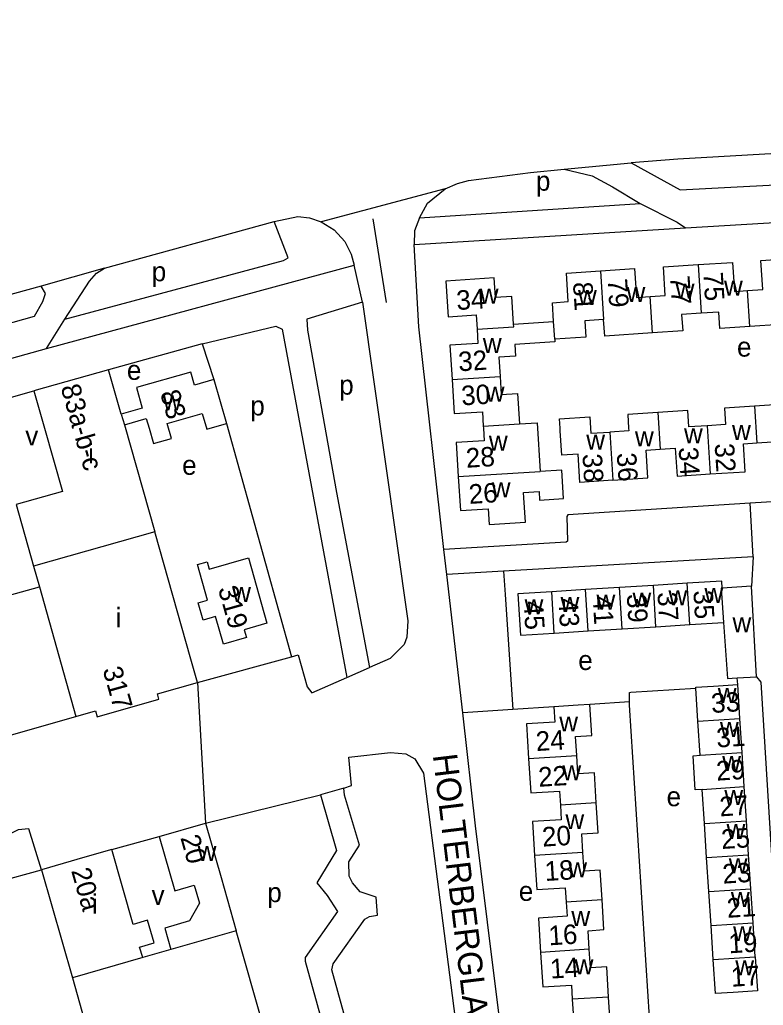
# Model space of a CAD drawing. Extents: x 159675 to 162108, y 386471 to 388472.
# Drawn here: x 160064.7 to 160217.5, y 388131.5 to 388333.9 of the extents above; entities that cross this region are included whole.
import ezdxf

# ---------------------------------------------------------------- set-up
doc = ezdxf.new("R2010")
doc.units = 0
for name, color, linetype in [('BLT_Basislijn', 7, 'Continuous'), ('BLT_Bebouwing', 7, 'Continuous'), ('BLT_Centroide', 7, 'Continuous'), ('BLT_Huisnummer', 7, 'Continuous'), ('BLT_Huisnummer_ tussenligend', 7, 'Continuous'), ('BLT_Huisnummer_reeks', 7, 'Continuous'), ('BLT_Onderverdeling_panden', 7, 'Continuous'), ('BLT_Straatnaam', 7, 'Continuous'), ('BLT_Vlakafsluiter', 7, 'Continuous')]:
    doc.layers.add(name, color=color, linetype=linetype)

msp = doc.modelspace()

# ---------------------------------------------------------------- linework, layer by layer
at = {"layer": 'BLT_Basislijn'}
for p, q in [((160146.82, 388293.25), (160192.16, 388296.17)), ((160137.22, 388293.02), (160139.99, 388275.8)), ((160082.14, 388282.91), (160116.99, 388292.44)), ((160145.75, 388287.71), (160201.48, 388291.15)), ((160070.19, 388266.36), (160133.44, 388283.52)), ((160135.14, 388275.91), (160133.44, 388283.52)), ((160070.19, 388266.36), (160074, 388272.38)), ((160102.17, 388267.36), (160082.96, 388262.01)), ((159823.15, 388197.77), (160070.19, 388266.36)), ((160058.23, 388255.06), (160067.61, 388257.67)), ((160215.39, 388223.59), (160214.75, 388234.61)), ((160152.47, 388219.94), (160151.83, 388225.1)), ((160215.39, 388223.59), (160164.05, 388220.64)), ((160215.39, 388223.59), (160215, 388217.56)), ((160164.05, 388220.64), (160152.47, 388219.94)), ((160164.05, 388220.64), (160164.45, 388215.83)), ((160155.7, 388191.58), (160152.47, 388219.94)), ((160164.45, 388215.83), (160166.03, 388192.26)), ((160101.21, 388197.77), (160120.53, 388203.05)), ((160131.91, 388198.83), (160136.59, 388200.83)), ((160212.2, 388197.36), (160212.11, 388198.72)), ((160189.95, 388193.78), (160181.81, 388193.27)), ((160166.03, 388192.26), (160155.7, 388191.58)), ((160174.44, 388192.81), (160166.03, 388192.26)), ((160131.26, 388176.07), (160126.52, 388174.74)), ((160102.84, 388168.88), (160126.52, 388174.74)), ((160083.61, 388163.45), (160093.37, 388166.14))]:
    msp.add_line(p, q, dxfattribs=at)
for points in [[(160657.08, 388333.91), (160634.01, 388333.32), (160500, 388323.92), (160395.52, 388316.51), (160199.88, 388305.27), (160190.33, 388304.54)], [(160190.33, 388304.54), (160200.39, 388298.96), (160230.4, 388300.56), (160412.69, 388311.32), (160415.61, 388313.53), (160500, 388319.79), (160635.11, 388329.27), (160636.82, 388329.34), (160639.08, 388327.87), (160644.18, 388328.18), (160651.56, 388328.89), (160657.19, 388332.71), (160657.08, 388333.91)], [(160152.1, 388299.16), (160154.64, 388300.29), (160156.91, 388300.87), (160169.61, 388302.54), (160176.58, 388303.24)], [(160176.58, 388303.24), (160182.28, 388301.85), (160186.49, 388299.58), (160192.16, 388296.17)], [(160201.48, 388291.15), (160391.39, 388302.53), (160395.36, 388302.16), (160396.5, 388300.44), (160396.9, 388295.5), (160399.48, 388242.61), (160391.52, 388242.23)], [(160146.82, 388293.25), (160148.47, 388296.24), (160152.1, 388299.16)], [(160192.16, 388296.17), (160199.73, 388292.33), (160201.48, 388291.15)], [(160116.99, 388292.44), (160121.8, 388293.47), (160124.26, 388293.24), (160126.6, 388292.39)], [(160146.82, 388293.25), (160145.81, 388290.52), (160145.75, 388287.71)], [(160074, 388272.38), (160118.88, 388284.42), (160119.82, 388285.03), (160116.99, 388292.44)], [(160126.6, 388292.39), (160129.32, 388290.72), (160131.49, 388288.36), (160132.79, 388285.73), (160133.44, 388283.52)], [(160151.83, 388225.1), (160146.67, 388270.85), (160145.75, 388287.71)], [(160074, 388272.38), (160079.07, 388280.18), (160080.46, 388281.88), (160082.14, 388282.91)], [(160043.08, 388266.1), (160067.72, 388273.04), (160069.47, 388276.04), (160070.01, 388277.69), (160069.09, 388279.21)], [(160069.09, 388279.21), (160054.57, 388275.18)], [(160135.14, 388275.91), (160123.65, 388272.43), (160123.8, 388270.15), (160129.8, 388236.8), (160136.59, 388200.83)], [(160135.14, 388275.91), (160144.42, 388210.42), (160144.25, 388207.09), (160143.7, 388205.6), (160140.77, 388202.73), (160136.59, 388200.83)], [(160102.17, 388267.36), (160117.33, 388270.97), (160118.64, 388270.34), (160131.91, 388198.83)], [(160102.17, 388267.36), (160104.6, 388260.01)], [(160107.16, 388250.96), (160120.53, 388203.05)], [(160378.82, 388241.49), (160372.36, 388241.14), (160372.01, 388245.38), (160371.57, 388246.51), (160371.09, 388246.55), (160306.31, 388242.42), (160304.88, 388242.24), (160304.57, 388240.2), (160302.84, 388239.99), (160214.75, 388234.61)], [(160214.75, 388234.61), (160177.31, 388232.22), (160177.08, 388231.87), (160177.21, 388226.78), (160176.96, 388226.57), (160151.83, 388225.1)], [(160120.53, 388203.05), (160121.88, 388203.43), (160123.77, 388196.87), (160124.72, 388195.68), (160131.91, 388198.83)], [(160216.08, 388198.97), (160216.98, 388197.82), (160221.05, 388131.11)], [(160189.95, 388193.78), (160189.96, 388195.7), (160190.26, 388195.78), (160203.57, 388196.65)], [(160194.06, 388129.04), (160189.95, 388193.12), (160189.95, 388193.78)], [(160170.75, 388068.88), (160158.35, 388168.31), (160155.78, 388190.92), (160155.7, 388191.58)], [(160131.26, 388176.07), (160132.88, 388176.62), (160132.28, 388182.48), (160140.9, 388183.39), (160144.02, 388183.15), (160145.87, 388182.13), (160147.68, 388179.17), (160162.31, 388065.51), (160164.72, 388039.18)], [(160164.72, 388039.18), (160157.62, 388036.77), (160156.76, 388037.93), (160128.83, 388138.79), (160129.06, 388139.99), (160135.58, 388149.17), (160136.54, 388149.75), (160138.23, 388150.03), (160137.94, 388153.66), (160134.63, 388154.8), (160133.06, 388156.65), (160132.37, 388158.02), (160132.3, 388160.95), (160134.53, 388164.36), (160131.42, 388174.64), (160131.26, 388176.07)], [(160126.52, 388174.74), (160129.77, 388163.31), (160125.71, 388156.62), (160127.88, 388154.01), (160129.95, 388150.76), (160123.32, 388141.27), (160123.32, 388140.52), (160152.78, 388034.26), (160151.46, 388033.14), (160121.89, 388021.97), (160108.66, 388016.54)], [(160069.17, 388159.32), (160066.57, 388167.7), (160064.4, 388167.54), (160061.44, 388166.05), (160059.34, 388162.47), (160059.31, 388158.53), (160060.17, 388156.83), (160069.17, 388159.32)]]:
    msp.add_lwpolyline(points, dxfattribs=at)
at = {"layer": 'BLT_Bebouwing'}
for p, q in [((160166.14, 388271.4), (160174.37, 388271.93)), ((160082.96, 388262.01), (160067.61, 388257.67)), ((160085.54, 388252.89), (160082.96, 388262.01)), ((160104.6, 388260.01), (160107.16, 388250.96)), ((160201.83, 388218.15), (160194.87, 388217.72)), ((160173.98, 388216.42), (160167.04, 388215.99)), ((160180.94, 388216.85), (160173.98, 388216.42)), ((160187.91, 388217.29), (160180.94, 388216.85)), ((160194.87, 388217.72), (160187.91, 388217.29)), ((160215, 388217.56), (160209.02, 388217.16)), ((160216.08, 388198.97), (160215, 388217.56)), ((160167.04, 388215.99), (160167.57, 388207.51)), ((160202.36, 388209.66), (160209.31, 388210.09)), ((160174.51, 388207.93), (160181.47, 388208.37)), ((160181.47, 388208.37), (160188.43, 388208.8)), ((160188.43, 388208.8), (160195.4, 388209.23)), ((160195.4, 388209.23), (160202.36, 388209.66)), ((160212.11, 388198.72), (160216.08, 388198.97)), ((160204.01, 388189.82), (160203.57, 388196.65)), ((160212.65, 388190.37), (160212.2, 388197.36)), ((160042.79, 388181.34), (160076.22, 388190.8)), ((160204.46, 388182.83), (160204.01, 388189.82)), ((160213.1, 388183.38), (160212.65, 388190.37)), ((160213.55, 388176.39), (160213.1, 388183.38)), ((160205.36, 388168.85), (160204.91, 388175.84)), ((160213.99, 388169.4), (160213.55, 388176.39)), ((160093.37, 388166.14), (160102.84, 388168.88)), ((160205.81, 388161.86), (160205.36, 388168.85)), ((160214.44, 388162.41), (160213.99, 388169.4)), ((160206.26, 388154.86), (160205.81, 388161.86)), ((160214.89, 388155.42), (160214.44, 388162.41)), ((160069.17, 388159.32), (160075.52, 388137.15)), ((160215.34, 388148.43), (160214.89, 388155.42)), ((160206.71, 388147.87), (160206.26, 388154.86)), ((160207.15, 388140.88), (160206.71, 388147.87)), ((160215.79, 388141.44), (160215.34, 388148.43)), ((160119.3, 388111.25), (160109.14, 388146.77)), ((160095.72, 388142.93), (160089.96, 388141.28)), ((160075.52, 388137.15), (160085.68, 388101.63))]:
    msp.add_line(p, q, dxfattribs=at)
for points in [[(160214.24, 388278.27), (160217.34, 388278.47), (160216.96, 388284.45), (160224, 388284.9)], [(160194.21, 388277.06), (160197.32, 388277.26), (160196.94, 388283.15), (160204.04, 388283.6)], [(160204.04, 388283.6), (160211.13, 388284.06), (160211.52, 388278.1), (160214.24, 388278.27)], [(160166.14, 388271.4), (160165.78, 388277.08), (160162.43, 388276.87), (160162.18, 388280.86), (160152.24, 388280.23), (160152.7, 388272.9), (160158.47, 388273.27), (160158.66, 388270.34)], [(160174.37, 388271.93), (160174.12, 388275.79), (160177.39, 388276), (160177.01, 388281.88), (160184.01, 388282.33)], [(160184.01, 388282.33), (160191.01, 388282.78), (160191.39, 388276.88), (160194.21, 388277.06)], [(160224.64, 388274.91), (160220.67, 388274.65), (160220.89, 388271.3), (160214.72, 388270.91)], [(160204.68, 388273.64), (160200.67, 388273.38), (160200.89, 388269.98), (160194.7, 388269.58)], [(160214.72, 388270.91), (160208.55, 388270.51), (160208.33, 388273.87), (160204.68, 388273.64)], [(160184.65, 388272.34), (160180.76, 388272.08), (160180.98, 388268.72), (160174.6, 388268.31)], [(160194.7, 388269.58), (160184.87, 388268.94), (160184.65, 388272.34)], [(160158.66, 388270.34), (160158.84, 388267.42), (160153.07, 388267.05), (160153.51, 388260.04)], [(160174.6, 388268.31), (160174.64, 388267.74), (160166.41, 388267.21), (160166.56, 388264.78), (160163.14, 388264.57), (160163.39, 388260.66)], [(160104.6, 388260.01), (160100.61, 388258.88), (160099.85, 388261.55), (160088.66, 388258.39), (160089.87, 388254.11), (160085.54, 388252.89)], [(160163.39, 388260.66), (160163.62, 388256.9), (160166.95, 388257.11), (160167.35, 388250.89)], [(160153.51, 388260.04), (160153.96, 388253.02), (160159.74, 388253.39), (160159.93, 388250.42)], [(160067.61, 388257.67), (160069.78, 388250), (160073.46, 388237), (160063.99, 388234.33)], [(160215.66, 388254.54), (160209.48, 388254.14), (160209.7, 388250.75), (160205.92, 388250.51)], [(160225.9, 388251.8), (160222.05, 388251.55), (160221.83, 388254.94), (160215.66, 388254.54)], [(160086.22, 388250.7), (160090.71, 388251.97), (160091.26, 388250), (160092.15, 388246.85), (160095.88, 388247.91), (160095.01, 388250.98), (160102.21, 388253.02), (160103.12, 388249.82), (160107.16, 388250.96)], [(160195.76, 388253.23), (160189.6, 388252.83), (160189.78, 388250), (160189.82, 388249.47), (160185.92, 388249.22)], [(160205.92, 388250.51), (160202.14, 388250.26), (160201.93, 388253.63), (160195.76, 388253.23)], [(160086.22, 388250.7), (160092.46, 388228.7)], [(160159.93, 388250.42), (160159.95, 388250), (160160.11, 388247.45), (160154.36, 388247.08), (160154.8, 388240.08)], [(160167.35, 388250.89), (160171, 388251.12), (160171.63, 388241.14)], [(160186.56, 388239.32), (160179.76, 388238.89), (160179.39, 388244.68), (160176.07, 388244.47), (160175.75, 388249.46), (160175.72, 388250), (160175.59, 388251.94), (160181.81, 388252.34), (160181.96, 388250), (160182.03, 388248.97), (160185.92, 388249.22)], [(160206.56, 388240.61), (160213.74, 388241.07), (160213.37, 388246.81), (160216.15, 388246.99)], [(160216.15, 388246.99), (160219.29, 388247.19), (160219.66, 388241.46), (160226.54, 388241.9)], [(160186.56, 388239.32), (160193.76, 388239.79), (160193.39, 388245.52), (160196.25, 388245.71)], [(160196.25, 388245.71), (160199.37, 388245.91), (160199.74, 388240.17), (160206.56, 388240.61)], [(160154.8, 388240.08), (160155.24, 388233.08), (160160.96, 388233.44), (160161.17, 388230.26), (160168.57, 388230.72), (160168.25, 388235.71), (160168.18, 388236.78), (160171.39, 388236.98), (160171.5, 388235.24), (160176.44, 388235.55), (160176.07, 388241.42), (160171.63, 388241.14)], [(160101.21, 388197.77), (160099.85, 388202.58), (160092.46, 388228.7)], [(160115.49, 388209.96), (160110.8, 388208.63), (160111.27, 388206.99), (160106.55, 388205.66), (160104.95, 388211.32), (160102.38, 388210.6), (160101.39, 388214.12), (160103.3, 388214.66), (160101.21, 388222.02), (160103.2, 388222.58), (160103.62, 388221.09), (160111.68, 388223.38), (160115.49, 388209.96)], [(160209.02, 388217.16), (160208.92, 388218.59), (160201.83, 388218.15)], [(160209.31, 388210.09), (160210.08, 388198.6), (160211.09, 388198.66), (160212.11, 388198.72)], [(160167.57, 388207.51), (160169.96, 388207.65), (160174.51, 388207.93)], [(160076.22, 388190.8), (160080.26, 388191.94), (160080.6, 388190.73), (160093.3, 388194.33), (160092.98, 388195.44), (160101.21, 388197.77)], [(160203.57, 388196.65), (160203.56, 388196.81), (160207.21, 388197.04), (160212.2, 388197.36)], [(160174.44, 388192.81), (160174.64, 388189.63), (160168.8, 388189.27), (160169.24, 388182.18)], [(160181.81, 388193.27), (160179.43, 388193.12), (160174.44, 388192.81)], [(160179.12, 388182.8), (160178.88, 388186.68), (160182.21, 388186.89), (160181.81, 388193.27)], [(160169.24, 388182.18), (160169.68, 388175.1), (160175.58, 388175.47), (160175.76, 388172.61)], [(160183.14, 388173.07), (160182.76, 388179.24), (160179.36, 388179.03), (160179.12, 388182.8)], [(160204.91, 388175.84), (160203.47, 388175.74), (160203.03, 388182.74), (160204.46, 388182.83)], [(160175.76, 388172.61), (160175.94, 388169.61), (160170.02, 388169.24), (160170.46, 388162.26)], [(160180.4, 388162.88), (160180.17, 388166.69), (160183.52, 388166.9), (160183.14, 388173.07)], [(160102.84, 388168.88), (160106.06, 388157.76), (160109.14, 388146.77)], [(160093.37, 388166.14), (160096.58, 388155.02), (160100.56, 388156.17), (160101.64, 388152.46), (160099.6, 388148.84), (160094.54, 388147.36), (160095.72, 388142.93)], [(160083.61, 388163.45), (160078.1, 388161.88), (160069.17, 388159.32)], [(160089.96, 388141.28), (160089.34, 388143.43), (160092.3, 388144.28), (160090.97, 388148.95), (160088, 388148.1), (160083.61, 388163.45)], [(160170.46, 388162.26), (160170.9, 388155.25), (160176.78, 388155.62), (160176.96, 388152.68)], [(160184.34, 388153.14), (160183.96, 388159.27), (160180.64, 388159.06), (160180.4, 388162.88)], [(160176.96, 388152.68), (160177.14, 388149.77), (160171.27, 388149.4), (160171.71, 388142.36)], [(160181.71, 388142.98), (160181.47, 388146.81), (160184.72, 388147.02), (160184.34, 388153.14)], [(160171.71, 388142.36), (160172.15, 388135.28), (160178.03, 388135.64), (160178.21, 388132.71)], [(160185.68, 388133.18), (160185.29, 388139.36), (160181.95, 388139.15), (160181.71, 388142.98)], [(160215.79, 388141.44), (160216.24, 388134.44), (160211.25, 388134.12), (160207.6, 388133.88), (160207.15, 388140.88)], [(160182.91, 388122.96), (160182.67, 388126.78), (160186.06, 388126.99), (160185.68, 388133.18)], [(160178.21, 388132.71), (160178.39, 388129.77), (160172.56, 388129.41), (160173, 388122.34)]]:
    msp.add_lwpolyline(points, dxfattribs=at)
at = {"layer": 'BLT_Onderverdeling_panden'}
for p, q in [((160204.04, 388283.6), (160204.68, 388273.64)), ((160184.01, 388282.33), (160184.65, 388272.34)), ((160194.7, 388269.58), (160194.21, 388277.06)), ((160214.72, 388270.91), (160214.24, 388278.27)), ((160174.6, 388268.31), (160174.37, 388271.93)), ((160153.51, 388260.04), (160163.39, 388260.66)), ((160215.66, 388254.54), (160216.15, 388246.99)), ((160085.54, 388252.89), (160086.22, 388250.7)), ((160195.76, 388253.23), (160196.25, 388245.71)), ((160159.93, 388250.42), (160167.35, 388250.89)), ((160205.92, 388250.51), (160206.56, 388240.61)), ((160185.92, 388249.22), (160186.56, 388239.32)), ((160154.8, 388240.08), (160171.63, 388241.14)), ((160063.99, 388234.33), (160067.55, 388221.66)), ((160092.46, 388228.7), (160067.55, 388221.66)), ((160067.55, 388221.66), (160068.74, 388217.42)), ((160202.36, 388209.66), (160201.83, 388218.15)), ((160035.31, 388208.07), (160068.74, 388217.42)), ((160068.74, 388217.42), (160076.22, 388190.8)), ((160174.51, 388207.93), (160173.98, 388216.42)), ((160181.47, 388208.37), (160180.94, 388216.85)), ((160188.43, 388208.8), (160187.91, 388217.29)), ((160195.4, 388209.23), (160194.87, 388217.72)), ((160204.01, 388189.82), (160212.65, 388190.37)), ((160169.24, 388182.18), (160179.12, 388182.8)), ((160204.46, 388182.83), (160213.1, 388183.38)), ((160204.91, 388175.84), (160213.55, 388176.39)), ((160183.14, 388173.07), (160175.76, 388172.61)), ((160205.36, 388168.85), (160213.99, 388169.4)), ((160180.4, 388162.88), (160170.46, 388162.26)), ((160205.81, 388161.86), (160214.44, 388162.41)), ((160206.26, 388154.86), (160214.89, 388155.42)), ((160184.34, 388153.14), (160176.96, 388152.68)), ((160206.71, 388147.87), (160215.34, 388148.43)), ((160109.14, 388146.77), (160095.72, 388142.93)), ((160089.96, 388141.28), (160075.52, 388137.15)), ((160181.71, 388142.98), (160171.71, 388142.36)), ((160207.15, 388140.88), (160215.79, 388141.44)), ((160185.68, 388133.18), (160178.21, 388132.71))]:
    msp.add_line(p, q, dxfattribs=at)
for points in [[(160158.66, 388270.34), (160166.18, 388270.82), (160166.14, 388271.4)], [(160209.02, 388217.16), (160208.83, 388217.15), (160209.31, 388210.09)]]:
    msp.add_lwpolyline(points, dxfattribs=at)
at = {"layer": 'BLT_Vlakafsluiter'}
for p, q in [((160176.58, 388303.24), (160190.33, 388304.54)), ((160152.1, 388299.16), (160126.6, 388292.39)), ((160082.14, 388282.91), (160069.09, 388279.21)), ((160101.21, 388197.77), (160102.84, 388168.88))]:
    msp.add_line(p, q, dxfattribs=at)

# ---------------------------------------------------------------- texts
at = {"layer": 'BLT_Centroide'}
for s, p in [('p', (160170.75, 388298.79)), ('p', (160091.82, 388280.19)), ('w', (160189.36, 388275.95)), ('w', (160199.45, 388276.59)), ('w', (160209.38, 388277.25)), ('w', (160159.2, 388275.59)), ('w', (160179.39, 388275.33)), ('w', (160159.84, 388265.44)), ('e', (160212.05, 388264.71)), ('e', (160086.72, 388259.94)), ('p', (160130.34, 388256.9)), ('w', (160160.43, 388255.44)), ('w', (160094.11, 388253.67)), ('p', (160112.07, 388252.63)), ('w', (160211.03, 388247.58)), ('v', (160065.85, 388246.46)), ('w', (160161.08, 388245.38)), ('w', (160181.08, 388245.62)), ('w', (160191.09, 388246.28)), ('w', (160201.16, 388246.92)), ('i', (160078.75, 388242.81)), ('e', (160098.07, 388240.44)), ('w', (160161.66, 388235.81)), ('w', (160108.34, 388214.3)), ('w', (160190.58, 388213.19)), ('w', (160197.97, 388213.64)), ('w', (160205.36, 388214.11)), ('w', (160168.41, 388211.81)), ('w', (160175.8, 388212.27)), ('w', (160183.19, 388212.73)), ('i', (160084.38, 388209.11)), ('w', (160211.12, 388208.11)), ('e', (160179.44, 388200.35)), ('w', (160208.1, 388193.59)), ('w', (160175.53, 388187.72)), ('w', (160208.55, 388186.59)), ('w', (160209.01, 388179.62)), ('w', (160176.18, 388177.72)), ('w', (160209.45, 388172.62)), ('e', (160197.59, 388172.37)), ('w', (160176.8, 388167.66)), ('w', (160209.9, 388165.62)), ('w', (160101.25, 388161.11)), ('w', (160210.35, 388158.62)), ('w', (160177.39, 388157.78)), ('p', (160115.56, 388152.67)), ('e', (160167.23, 388152.93)), ('i', (160079.56, 388150.3)), ('v', (160091.79, 388152.1)), ('w', (160210.8, 388151.66)), ('w', (160178.02, 388147.75)), ('w', (160211.24, 388144.66)), ('w', (160178.7, 388137.84)), ('w', (160211.7, 388137.66))]:
    msp.add_text(s, height=4, dxfattribs=at).set_placement(p)
at = {"layer": 'BLT_Huisnummer'}
for s, rotation, p in [('75', 273.6923, (160205.13, 388281.95)), ('81', 273.6919, (160178.35, 388279.95)), ('34', 3.6204, (160154.52, 388274.27)), ('30', 3.6234, (160155.52, 388254.68)), ('83', 285.7983, (160093.52, 388257.27)), ('32', 273.6884, (160207.45, 388246.8)), ('38', 273.6927, (160180.29, 388244.66)), ('26', 3.6206, (160157.06, 388234.45)), ('319', 285.8465, (160105.4, 388217.05)), ('35', 273.5394, (160203.08, 388216.63)), ('45', 273.5477, (160168.21, 388214.43)), ('39', 273.5402, (160189.4, 388215.89)), ('317', 285.6887, (160081.7, 388200.46)), ('33', 3.6709, (160206.85, 388191.51)), ('24', 3.5673, (160170.83, 388183.69)), ('29', 3.6713, (160207.89, 388177.61)), ('25', 3.6713, (160208.91, 388163.58)), ('20', 285.9669, (160097.67, 388165.92)), ('18', 3.5648, (160172.66, 388157)), ('20a', 285.9669, (160075.24, 388159.14)), ('21', 3.6713, (160210.07, 388149.44)), ('14', 3.5617, (160173.76, 388136.96)), ('17', 3.6722, (160210.91, 388135.28))]:
    msp.add_text(s, height=4, rotation=rotation, dxfattribs=at).set_placement(p)
at = {"layer": 'BLT_Huisnummer_ tussenligend'}
for s, rotation, p in [('77', 273.685, (160198.3, 388281.22)), ('79', 273.6919, (160185.47, 388280.61)), ('32', 3.6161, (160154.91, 388261.68)), ('28', 3.6184, (160156.48, 388241.87)), ('36', 273.6957, (160187.34, 388244.87)), ('34', 273.6981, (160200.05, 388246.04)), ('37', 273.5398, (160195.7, 388216.26)), ('43', 273.5477, (160175.34, 388214.98)), ('41', 273.5402, (160182.38, 388215.49)), ('31', 3.6709, (160207.93, 388184.42)), ('22', 3.5657, (160171.34, 388176.35)), ('27', 3.6713, (160208.56, 388170.27)), ('20', 3.562, (160172.12, 388164.06)), ('23', 3.678, (160209.17, 388156.46)), ('16', 3.5648, (160173.45, 388143.79)), ('19', 3.6713, (160210.43, 388142.15))]:
    msp.add_text(s, height=4, rotation=rotation, dxfattribs=at).set_placement(p)
at = {"layer": 'BLT_Huisnummer_reeks'}
msp.add_text('83a-b-c', height=4, rotation=285.7898, dxfattribs=at).set_placement((160073.08, 388258.45))
at = {"layer": 'BLT_Straatnaam'}
msp.add_text('HOLTERBERGLAAN', height=4.9999, rotation=276.8907, dxfattribs=at).set_placement((160149.55, 388182.87))

doc.saveas('drawing.dxf')
